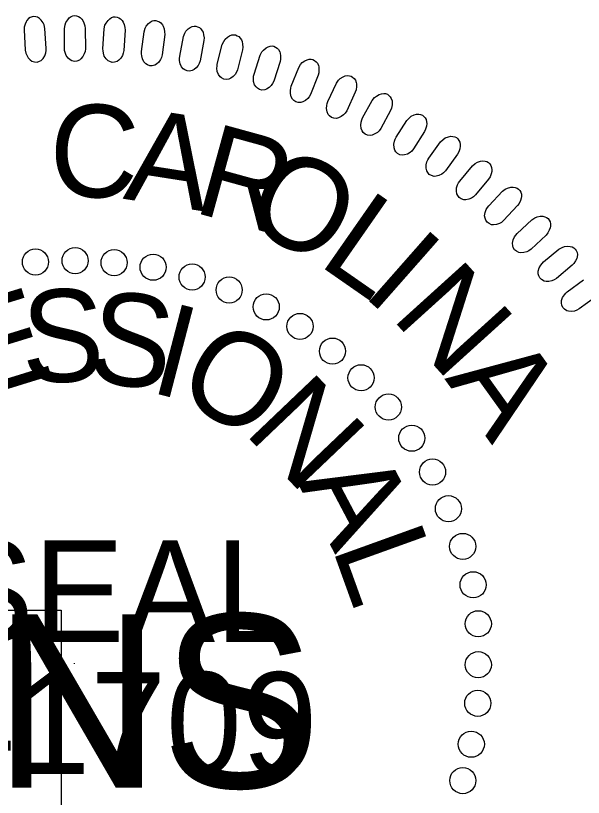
# Model space of a CAD drawing. Extents: x 18938 to 19565, y 6931 to 7973.
# Drawn here: x 19373.02 to 19377.54, y 7649.66 to 7655.89 of the extents above; entities that cross this region are included whole.
import ezdxf

# ---------------------------------------------------------------- set-up
doc = ezdxf.new("R2010")
doc.units = 0
for name, color, linetype in [('Old_Level_10', 7, 'Continuous'), ('Prop Pavement Schedule Description CELL', 7, 'Continuous'), ('Scratch_Level_5', 7, 'Continuous')]:
    doc.layers.add(name, color=color, linetype=linetype)

# ---------------------------------------------------------------- blocks, each defined once
blk = doc.blocks.new('Gregory K. Goins')
at = {"layer": 'Old_Level_10'}
blk.add_line((-51.239, 50.97), (-51.239, 50.923), dxfattribs=at)
for points in [[(-52.946, 88.647), (-53.023, 89.871), (-53.074, 90.088), (-53.135, 90.223), (-53.257, 90.386), (-53.361, 90.49), (-53.478, 90.562), (-53.585, 90.596), (-53.698, 90.608), (-53.809, 90.581), (-53.926, 90.544), (-54.027, 90.478), (-54.125, 90.372), (-54.18, 90.288), (-54.238, 90.135), (-54.286, 89.952), (-54.298, 89.792), (-54.227, 88.537), (-54.195, 88.369), (-54.141, 88.232), (-54.042, 88.079), (-53.921, 87.947), (-53.819, 87.873), (-53.658, 87.823), (-53.508, 87.812), (-53.361, 87.862), (-53.26, 87.918), (-53.139, 88.026), (-53.031, 88.202), (-52.975, 88.386), (-52.953, 88.517)], [(-51.831, 88.656), (-51.831, 89.882), (-51.793, 90.102), (-51.74, 90.242), (-51.628, 90.411), (-51.531, 90.521), (-51.419, 90.601), (-51.315, 90.64), (-51.202, 90.66), (-51.09, 90.64), (-50.97, 90.61), (-50.866, 90.551), (-50.761, 90.451), (-50.701, 90.37), (-50.634, 90.221), (-50.574, 90.042), (-50.552, 89.882), (-50.545, 88.626), (-50.567, 88.456), (-50.613, 88.316), (-50.702, 88.157), (-50.815, 88.017), (-50.912, 87.938), (-51.069, 87.878), (-51.218, 87.858), (-51.367, 87.898), (-51.472, 87.947), (-51.6, 88.047), (-51.719, 88.217), (-51.786, 88.397), (-51.816, 88.526)], [(-49.472, 88.629), (-49.394, 89.854), (-49.344, 90.07), (-49.282, 90.206), (-49.159, 90.368), (-49.056, 90.472), (-48.939, 90.544), (-48.832, 90.577), (-48.718, 90.59), (-48.608, 90.563), (-48.49, 90.526), (-48.39, 90.46), (-48.291, 90.354), (-48.237, 90.27), (-48.179, 90.117), (-48.131, 89.934), (-48.118, 89.773), (-48.191, 88.518), (-48.223, 88.35), (-48.277, 88.214), (-48.377, 88.061), (-48.497, 87.928), (-48.599, 87.854), (-48.76, 87.805), (-48.911, 87.794), (-49.057, 87.843), (-49.158, 87.9), (-49.279, 88.008), (-49.387, 88.184), (-49.443, 88.368), (-49.465, 88.499)], [(-47.109, 88.454), (-46.955, 89.671), (-46.891, 89.884), (-46.821, 90.016), (-46.689, 90.17), (-46.578, 90.267), (-46.457, 90.332), (-46.348, 90.359), (-46.235, 90.364), (-46.126, 90.33), (-46.011, 90.285), (-45.915, 90.213), (-45.823, 90.101), (-45.774, 90.014), (-45.726, 89.857), (-45.69, 89.671), (-45.687, 89.511), (-45.838, 88.263), (-45.881, 88.097), (-45.943, 87.965), (-46.052, 87.818), (-46.181, 87.693), (-46.287, 87.626), (-46.451, 87.587), (-46.601, 87.585), (-46.745, 87.644), (-46.842, 87.706), (-46.956, 87.821), (-47.054, 88.005), (-47.097, 88.191), (-47.111, 88.324)], [(-44.77, 88.168), (-44.54, 89.372), (-44.462, 89.581), (-44.384, 89.708), (-44.242, 89.854), (-44.126, 89.943), (-44.001, 90), (-43.891, 90.02), (-43.777, 90.019), (-43.671, 89.978), (-43.559, 89.926), (-43.467, 89.848), (-43.383, 89.73), (-43.339, 89.641), (-43.301, 89.481), (-43.276, 89.294), (-43.284, 89.132), (-43.513, 87.897), (-43.567, 87.735), (-43.637, 87.606), (-43.755, 87.466), (-43.891, 87.35), (-44.002, 87.29), (-44.167, 87.26), (-44.318, 87.269), (-44.457, 87.336), (-44.55, 87.405), (-44.656, 87.527), (-44.742, 87.716), (-44.775, 87.904), (-44.779, 88.038)], [(-42.465, 87.694), (-42.159, 88.882), (-42.069, 89.085), (-41.983, 89.208), (-41.832, 89.344), (-41.711, 89.426), (-41.582, 89.475), (-41.471, 89.488), (-41.357, 89.479), (-41.254, 89.432), (-41.145, 89.373), (-41.059, 89.289), (-40.983, 89.167), (-40.945, 89.075), (-40.917, 88.913), (-40.903, 88.724), (-40.921, 88.563), (-41.227, 87.345), (-41.291, 87.187), (-41.37, 87.062), (-41.496, 86.93), (-41.639, 86.823), (-41.753, 86.769), (-41.92, 86.751), (-42.07, 86.769), (-42.204, 86.845), (-42.293, 86.919), (-42.392, 87.047), (-42.466, 87.241), (-42.486, 87.432), (-42.483, 87.564)], [(-40.215, 87.072), (-39.835, 88.239), (-39.732, 88.436), (-39.639, 88.552), (-39.48, 88.679), (-39.353, 88.753), (-39.222, 88.794), (-39.11, 88.8), (-38.997, 88.784), (-38.897, 88.73), (-38.793, 88.664), (-38.711, 88.575), (-38.643, 88.449), (-38.611, 88.354), (-38.593, 88.191), (-38.592, 88.002), (-38.619, 87.843), (-39.001, 86.646), (-39.075, 86.491), (-39.161, 86.372), (-39.295, 86.248), (-39.446, 86.151), (-39.562, 86.105), (-39.73, 86.096), (-39.879, 86.124), (-40.008, 86.208), (-40.092, 86.288), (-40.183, 86.422), (-40.244, 86.62), (-40.252, 86.811), (-40.24, 86.944)], [(-37.931, 86.337), (-37.48, 87.477), (-37.364, 87.667), (-37.264, 87.778), (-37.097, 87.895), (-36.966, 87.961), (-36.833, 87.993), (-36.721, 87.992), (-36.609, 87.97), (-36.513, 87.91), (-36.412, 87.838), (-36.337, 87.743), (-36.276, 87.612), (-36.25, 87.516), (-36.242, 87.352), (-36.253, 87.163), (-36.291, 87.007), (-36.747, 85.835), (-36.831, 85.686), (-36.924, 85.573), (-37.066, 85.458), (-37.221, 85.369), (-37.341, 85.331), (-37.509, 85.333), (-37.656, 85.37), (-37.78, 85.462), (-37.859, 85.547), (-37.94, 85.686), (-37.988, 85.888), (-37.985, 86.08), (-37.965, 86.211)], [(-35.69, 85.403), (-35.167, 86.513), (-35.04, 86.695), (-34.933, 86.799), (-34.76, 86.905), (-34.625, 86.963), (-34.49, 86.987), (-34.378, 86.979), (-34.268, 86.949), (-34.175, 86.883), (-34.079, 86.805), (-34.01, 86.706), (-33.958, 86.571), (-33.938, 86.474), (-33.941, 86.309), (-33.963, 86.122), (-34.011, 85.968), (-34.54, 84.828), (-34.632, 84.684), (-34.733, 84.577), (-34.882, 84.471), (-35.043, 84.392), (-35.165, 84.361), (-35.332, 84.374), (-35.476, 84.42), (-35.593, 84.52), (-35.667, 84.609), (-35.74, 84.754), (-35.775, 84.958), (-35.76, 85.149), (-35.732, 85.279)], [(-33.566, 84.388), (-32.975, 85.462), (-32.836, 85.636), (-32.723, 85.734), (-32.543, 85.828), (-32.405, 85.877), (-32.268, 85.893), (-32.158, 85.878), (-32.05, 85.841), (-31.961, 85.77), (-31.871, 85.686), (-31.808, 85.583), (-31.764, 85.445), (-31.75, 85.346), (-31.763, 85.183), (-31.798, 84.997), (-31.854, 84.846), (-32.454, 83.742), (-32.555, 83.604), (-32.662, 83.503), (-32.817, 83.407), (-32.983, 83.338), (-33.107, 83.315), (-33.273, 83.338), (-33.414, 83.393), (-33.526, 83.5), (-33.593, 83.594), (-33.656, 83.743), (-33.679, 83.949), (-33.652, 84.139), (-33.616, 84.267)], [(-31.508, 83.203), (-30.85, 84.238), (-30.701, 84.403), (-30.582, 84.493), (-30.397, 84.576), (-30.256, 84.617), (-30.118, 84.624), (-30.009, 84.602), (-29.903, 84.558), (-29.819, 84.481), (-29.735, 84.392), (-29.678, 84.285), (-29.643, 84.145), (-29.636, 84.046), (-29.659, 83.883), (-29.705, 83.699), (-29.771, 83.553), (-30.439, 82.488), (-30.549, 82.357), (-30.661, 82.264), (-30.823, 82.177), (-30.992, 82.119), (-31.117, 82.103), (-31.282, 82.137), (-31.418, 82.201), (-31.523, 82.314), (-31.585, 82.413), (-31.639, 82.565), (-31.649, 82.772), (-31.609, 82.96), (-31.565, 83.085)], [(-29.508, 81.929), (-28.787, 82.921), (-28.628, 83.078), (-28.503, 83.16), (-28.313, 83.231), (-28.17, 83.262), (-28.032, 83.261), (-27.924, 83.231), (-27.821, 83.182), (-27.742, 83.1), (-27.664, 83.005), (-27.614, 82.896), (-27.588, 82.753), (-27.586, 82.653), (-27.62, 82.493), (-27.677, 82.313), (-27.753, 82.17), (-28.486, 81.149), (-28.604, 81.026), (-28.722, 80.939), (-28.888, 80.862), (-29.061, 80.815), (-29.187, 80.808), (-29.349, 80.852), (-29.481, 80.924), (-29.579, 81.044), (-29.634, 81.146), (-29.679, 81.301), (-29.675, 81.509), (-29.624, 81.694), (-29.572, 81.816)], [(-27.614, 80.513), (-26.831, 81.458), (-26.663, 81.603), (-26.534, 81.678), (-26.339, 81.737), (-26.194, 81.76), (-26.057, 81.749), (-25.951, 81.713), (-25.852, 81.657), (-25.778, 81.571), (-25.705, 81.471), (-25.663, 81.358), (-25.646, 81.215), (-25.65, 81.115), (-25.695, 80.957), (-25.762, 80.78), (-25.846, 80.643), (-26.642, 79.671), (-26.768, 79.554), (-26.892, 79.475), (-27.062, 79.41), (-27.238, 79.373), (-27.364, 79.373), (-27.523, 79.428), (-27.65, 79.508), (-27.74, 79.634), (-27.789, 79.739), (-27.823, 79.897), (-27.807, 80.103), (-27.744, 80.285), (-27.684, 80.404)], [(-25.842, 78.999), (-25.002, 79.893), (-24.825, 80.028), (-24.691, 80.094), (-24.493, 80.14), (-24.347, 80.154), (-24.211, 80.135), (-24.107, 80.093), (-24.011, 80.03), (-23.944, 79.939), (-23.877, 79.835), (-23.841, 79.72), (-23.834, 79.576), (-23.845, 79.476), (-23.898, 79.321), (-23.977, 79.15), (-24.07, 79.018), (-24.926, 78.097), (-25.058, 77.989), (-25.186, 77.918), (-25.361, 77.864), (-25.538, 77.838), (-25.664, 77.847), (-25.819, 77.91), (-25.942, 77.998), (-26.023, 78.13), (-26.065, 78.238), (-26.09, 78.397), (-26.061, 78.603), (-25.987, 78.779), (-25.92, 78.894)], [(-24.098, 77.306), (-23.203, 78.145), (-23.018, 78.268), (-22.88, 78.326), (-22.68, 78.36), (-22.533, 78.364), (-22.399, 78.337), (-22.297, 78.288), (-22.206, 78.22), (-22.144, 78.124), (-22.084, 78.017), (-22.056, 77.899), (-22.057, 77.755), (-22.075, 77.657), (-22.138, 77.505), (-22.227, 77.339), (-22.328, 77.213), (-23.24, 76.348), (-23.379, 76.248), (-23.511, 76.185), (-23.689, 76.142), (-23.867, 76.128), (-23.992, 76.144), (-24.143, 76.218), (-24.26, 76.313), (-24.334, 76.449), (-24.369, 76.56), (-24.383, 76.721), (-24.341, 76.924), (-24.256, 77.096), (-24.182, 77.206)], [(-22.486, 75.559), (-21.54, 76.341), (-21.347, 76.452), (-21.206, 76.501), (-21.004, 76.522), (-20.857, 76.517), (-20.725, 76.482), (-20.627, 76.426), (-20.54, 76.353), (-20.484, 76.254), (-20.431, 76.142), (-20.41, 76.023), (-20.421, 75.879), (-20.444, 75.782), (-20.517, 75.635), (-20.617, 75.475), (-20.726, 75.356), (-21.69, 74.55), (-21.834, 74.459), (-21.971, 74.404), (-22.151, 74.372), (-22.33, 74.369), (-22.453, 74.393), (-22.6, 74.476), (-22.71, 74.579), (-22.774, 74.719), (-22.803, 74.832), (-22.807, 74.993), (-22.752, 75.193), (-22.657, 75.36), (-22.576, 75.465)]]:
    blk.add_lwpolyline(points, close=True, dxfattribs=at)
blk.add_lwpolyline([(-19.281, 73.423), (-20.294, 72.679), (-20.444, 72.598), (-20.584, 72.552), (-20.765, 72.531), (-20.945, 72.54), (-21.066, 72.571), (-21.207, 72.663), (-21.311, 72.772), (-21.366, 72.917), (-21.387, 73.03), (-21.382, 73.192), (-21.315, 73.388), (-21.209, 73.548), (-21.121, 73.649), (-21.026, 73.737), (-20.033, 74.458)], dxfattribs=at)
for centre in [(-53.603, 75.56), (-51.174, 75.639), (-48.785, 75.519), (-46.397, 75.239), (-44.008, 74.641), (-41.739, 73.843), (-39.47, 72.807), (-37.4, 71.611), (-35.41, 70.097), (-33.659, 68.463), (-31.987, 66.669), (-30.554, 64.757), (-29.281, 62.685), (-28.309, 60.436), (-27.434, 58.125), (-26.797, 55.774), (-26.48, 53.384), (-26.48, 50.874), (-26.51, 48.51), (-26.909, 46.001), (-27.427, 43.77)]:
    blk.add_circle(centre, 0.801, dxfattribs=at)
for s, height, rotation, p in [('C', 5.669, 357.5877, (-52.856, 79.65)), ('A', 5.669, 351.0983, (-48.281, 79.442)), ('R', 5.669, 344.609, (-44.074, 78.648)), ('O', 5.669, 331.6302, (-41.119, 77.994)), ('L', 5.669, 325.1409, (-36.386, 75.463)), ('I', 5.669, 318.6515, (-33.693, 73.61)), ('N', 5.669, 312.1622, (-31.888, 72.189)), ('E', 5.669, 17.1686, (-57.165, 67.198)), ('S', 5.669, 1.289, (-54.398, 68.157)), ('S', 5.669, 353.3492, (-50.537, 68.259)), ('I', 5.669, 345.4094, (-46.736, 67.627)), ('O', 5.669, 329.5298, (-45.233, 67.455)), ('A', 5.669, 305.6728, (-28.568, 68.409)), ('N', 5.669, 313.6502, (-40.921, 65.151)), ('A', 5.669, 297.7707, (-37.584, 62.07)), ('L', 5.669, 289.8309, (-35.46, 58.076)), ('SEAL', 6.2363, 359.9814, (-59.282, 52.264)), ('041709', 6.2363, 359.9814, (-64.157, 44.186))]:
    blk.add_text(s, height=height, rotation=rotation, dxfattribs=at).set_placement(p)

msp = doc.modelspace()

# ---------------------------------------------------------------- linework, layer by layer
at = {"layer": 'Scratch_Level_5'}
msp.add_lwpolyline([(19355.7372, 7648.3313), (19355.7372, 7651.1513), (19373.3772, 7651.1513), (19373.3772, 7648.3313)], close=True, dxfattribs=at)

# ---------------------------------------------------------------- block references
at = {"layer": 'Prop Pavement Schedule Description CELL', "xscale": 0.13, "yscale": 0.13}
msp.add_blockref('Gregory K. Goins', (19380.142, 7644.1022), dxfattribs=at)

# ---------------------------------------------------------------- texts
at = {"layer": 'Scratch_Level_5'}
msp.add_text('INCOMPLETE PLANS', height=1.3824, dxfattribs=at).set_placement((19356.8112, 7649.7353))

doc.saveas('drawing.dxf')
